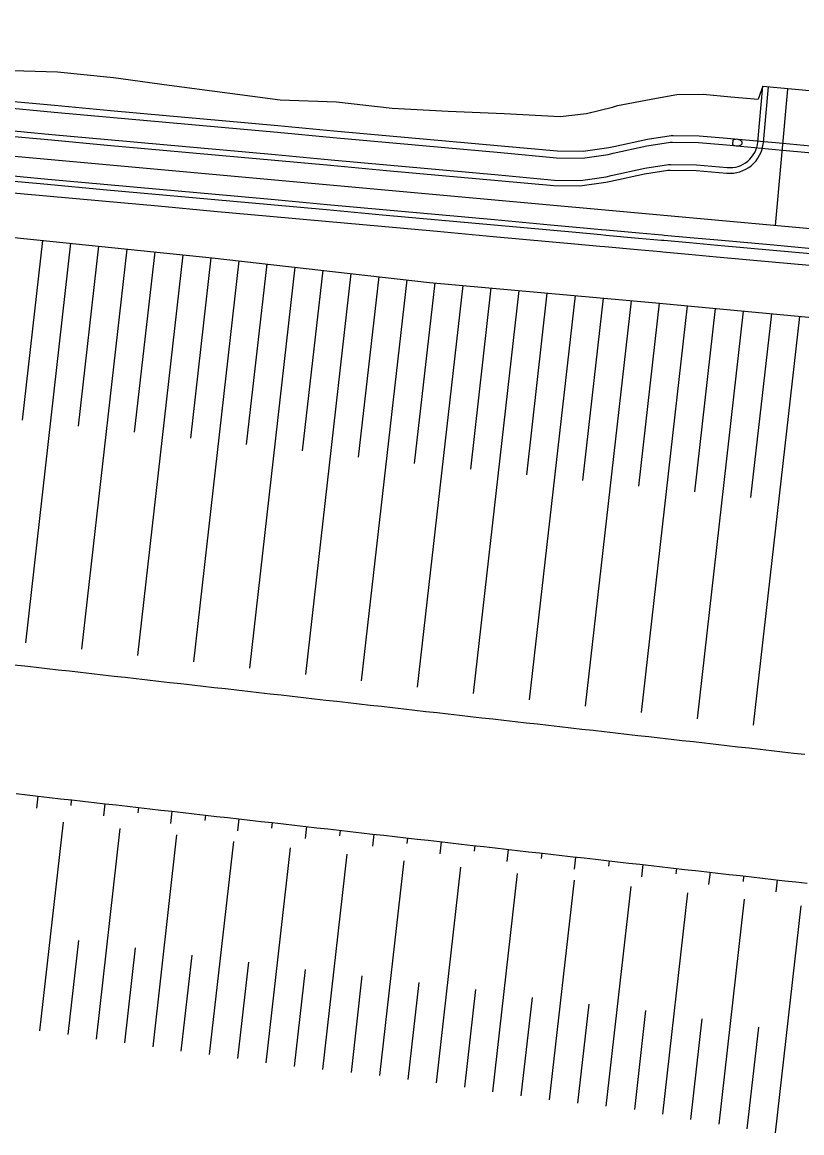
# Model space of a CAD drawing. Extents: x -552278 to -547230, y -1151007 to -1148251.
# Drawn here: x -551993.3 to -551923.8, y -1148635.2 to -1148536.2 of the extents above; entities that cross this region are included whole.
import ezdxf

# ---------------------------------------------------------------- set-up
doc = ezdxf.new("R2010")
doc.units = 0
doc.layers.add('u_trat navrh', color=7, linetype='Continuous')

msp = doc.modelspace()

# ---------------------------------------------------------------- linework, layer by layer
at = {"layer": 'u_trat navrh'}
for p, q in [((-551927.725, -1148546.87), (-551927.273, -1148541.892)), ((-551927.273, -1148541.892), (-551927.681, -1148543.051)), ((-551927.273, -1148541.892), (-551922.791, -1148542.301)), ((-551927.227, -1148546.915), (-551926.775, -1148541.937)), ((-551926.14, -1148554.298), (-551925.037, -1148542.148)), ((-551991.506, -1148555.628), (-551993.32, -1148571.647)), ((-551989.007, -1148555.885), (-551993.039, -1148591.508)), ((-551986.508, -1148556.143), (-551988.323, -1148572.184)), ((-551984.008, -1148556.4), (-551988.046, -1148592.073)), ((-551981.509, -1148556.658), (-551983.327, -1148572.722)), ((-551979.01, -1148556.915), (-551983.053, -1148592.639)), ((-551976.51, -1148557.173), (-551978.331, -1148573.259)), ((-551974.013, -1148557.453), (-551978.06, -1148593.204)), ((-551971.517, -1148557.734), (-551973.338, -1148573.823)), ((-551969.02, -1148558.016), (-551973.067, -1148593.769)), ((-551966.523, -1148558.297), (-551968.344, -1148574.387)), ((-551964.026, -1148558.579), (-551968.074, -1148594.334)), ((-551961.53, -1148558.86), (-551963.351, -1148574.951)), ((-551959.033, -1148559.142), (-551963.081, -1148594.9)), ((-551956.535, -1148559.413), (-551958.357, -1148575.509)), ((-551954.033, -1148559.64), (-551958.088, -1148595.465)), ((-551951.531, -1148559.867), (-551953.358, -1148576.013)), ((-551949.028, -1148560.095), (-551953.096, -1148596.03)), ((-551946.526, -1148560.322), (-551948.359, -1148576.518)), ((-551944.024, -1148560.549), (-551948.104, -1148596.595)), ((-551941.522, -1148560.776), (-551943.361, -1148577.022)), ((-551939.019, -1148561.004), (-551943.112, -1148597.16)), ((-551936.517, -1148561.232), (-551938.362, -1148577.527)), ((-551934.016, -1148561.468), (-551938.12, -1148597.725)), ((-551931.514, -1148561.703), (-551933.364, -1148578.04)), ((-551929.013, -1148561.939), (-551933.128, -1148598.29)), ((-551926.511, -1148562.174), (-551928.365, -1148578.554)), ((-551924.01, -1148562.41), (-551928.135, -1148598.855)), ((-551991.943, -1148605.167), (-551992.065, -1148606.246)), ((-551988.945, -1148605.506), (-551989, -1148605.992)), ((-551985.947, -1148605.845), (-551986.07, -1148606.925)), ((-551982.949, -1148606.185), (-551983.004, -1148606.671)), ((-551979.968, -1148606.522), (-551980.09, -1148607.602)), ((-551976.987, -1148606.86), (-551977.042, -1148607.346)), ((-551974.006, -1148607.197), (-551974.128, -1148608.277)), ((-551991.75, -1148626.092), (-551989.644, -1148607.489)), ((-551986.712, -1148626.836), (-551984.586, -1148608.061)), ((-551971.025, -1148607.535), (-551971.08, -1148608.02)), ((-551967.96, -1148607.882), (-551968.082, -1148608.961)), ((-551964.962, -1148608.221), (-551965.017, -1148608.707)), ((-551981.66, -1148627.51), (-551979.523, -1148608.634)), ((-551976.611, -1148628.215), (-551974.459, -1148609.207)), ((-551961.964, -1148608.56), (-551962.086, -1148609.64)), ((-551958.966, -1148608.9), (-551959.021, -1148609.385)), ((-551955.968, -1148609.239), (-551956.09, -1148610.319)), ((-551971.567, -1148628.949), (-551969.397, -1148609.78)), ((-551952.97, -1148609.578), (-551953.025, -1148610.064)), ((-551949.972, -1148609.918), (-551950.095, -1148610.997)), ((-551946.974, -1148610.257), (-551947.029, -1148610.743)), ((-551966.503, -1148629.53), (-551964.332, -1148610.354)), ((-551961.433, -1148630.064), (-551959.267, -1148610.927)), ((-551943.977, -1148610.596), (-551944.099, -1148611.676)), ((-551940.979, -1148610.936), (-551941.034, -1148611.422)), ((-551937.981, -1148611.275), (-551938.103, -1148612.355)), ((-551956.38, -1148630.724), (-551954.204, -1148611.5)), ((-551951.345, -1148631.521), (-551949.144, -1148612.073)), ((-551934.983, -1148611.614), (-551935.038, -1148612.1)), ((-551931.985, -1148611.954), (-551932.107, -1148613.033)), ((-551946.299, -1148632.239), (-551944.081, -1148612.646)), ((-551941.233, -1148632.802), (-551939.016, -1148613.219)), ((-551928.987, -1148612.293), (-551929.042, -1148612.779)), ((-551925.989, -1148612.633), (-551926.111, -1148613.712)), ((-551936.19, -1148633.522), (-551933.957, -1148613.792)), ((-551931.17, -1148634.405), (-551928.901, -1148614.364)), ((-551926.133, -1148635.18), (-551923.842, -1148614.937)), ((-551989.223, -1148626.424), (-551988.273, -1148618.032)), ((-551984.183, -1148627.151), (-551983.225, -1148618.689)), ((-551979.14, -1148627.895), (-551978.173, -1148619.356)), ((-551974.086, -1148628.564), (-551973.115, -1148619.983)), ((-551969.038, -1148629.271), (-551968.06, -1148620.63)), ((-551963.967, -1148629.794), (-551962.992, -1148621.175)), ((-551958.91, -1148630.418), (-551957.931, -1148621.776)), ((-551953.862, -1148631.116), (-551952.877, -1148622.418)), ((-551948.825, -1148631.899), (-551947.829, -1148623.107)), ((-551943.767, -1148632.536), (-551942.769, -1148623.715)), ((-551938.701, -1148633.1), (-551937.703, -1148624.283)), ((-551933.685, -1148633.994), (-551932.671, -1148625.032)), ((-551928.659, -1148634.84), (-551927.63, -1148625.755))]:
    msp.add_line(p, q, dxfattribs=at)
for points in [[(-552125.6, -1148536.181), (-551918.124, -1148555.026)], [(-551995.171, -1148540.45), (-551990.164, -1148540.598), (-551985.19, -1148541.117), (-551980.23, -1148541.782), (-551975.269, -1148542.435), (-551970.308, -1148543.091), (-551965.305, -1148543.29), (-551960.336, -1148543.853), (-551955.338, -1148544.102), (-551950.337, -1148544.32), (-551945.34, -1148544.577), (-551942.995, -1148544.31), (-551940.681, -1148543.764), (-551940.231, -1148543.611), (-551937.234, -1148543.049), (-551935.123, -1148542.643), (-551934.933, -1148542.64), (-551932.609, -1148542.606), (-551930.12, -1148542.834), (-551927.681, -1148543.051)], [(-552134.92, -1148541.587), (-552115.925, -1148543.312), (-552101.952, -1148544.521), (-552082.816, -1148546.101), (-552061.45, -1148548.077), (-552045.938, -1148549.267), (-552034.37, -1148550.425), (-552016.373, -1148552.569), (-552006.431, -1148553.681), (-551994.057, -1148555.365), (-551976.387, -1148557.185), (-551957.01, -1148559.37), (-551936.809, -1148561.205), (-551920.657, -1148562.726)], [(-551995.469, -1148543.734), (-551990.49, -1148544.186), (-551985.51, -1148544.638), (-551980.531, -1148545.09), (-551975.551, -1148545.543), (-551970.572, -1148545.995), (-551965.592, -1148546.447), (-551960.612, -1148546.9), (-551955.633, -1148547.352), (-551950.653, -1148547.804), (-551945.674, -1148548.257), (-551943.357, -1148548.287), (-551941.062, -1148547.961), (-551940.618, -1148547.862), (-551937.611, -1148547.193), (-551935.508, -1148546.88), (-551935.316, -1148546.867), (-551932.999, -1148546.897), (-551930.509, -1148547.124), (-551925.53, -1148547.576), (-551920.55, -1148548.028)], [(-551995.415, -1148543.136), (-551990.435, -1148543.588), (-551985.456, -1148544.041), (-551980.476, -1148544.493), (-551975.497, -1148544.945), (-551970.517, -1148545.398), (-551965.538, -1148545.85), (-551960.558, -1148546.302), (-551955.579, -1148546.754), (-551950.599, -1148547.207), (-551945.62, -1148547.659), (-551943.302, -1148547.69), (-551941.008, -1148547.363), (-551940.563, -1148547.264), (-551937.557, -1148546.596), (-551935.454, -1148546.283), (-551935.262, -1148546.269), (-551932.945, -1148546.3), (-551930.455, -1148546.526), (-551925.476, -1148546.978), (-551920.496, -1148547.431)], [(-551995.65, -1148545.725), (-551990.67, -1148546.178), (-551985.691, -1148546.63), (-551980.711, -1148547.082), (-551975.732, -1148547.535), (-551970.752, -1148547.987), (-551965.773, -1148548.439), (-551960.793, -1148548.891), (-551955.814, -1148549.344), (-551950.834, -1148549.796), (-551945.855, -1148550.248), (-551943.538, -1148550.279), (-551941.243, -1148549.952), (-551940.798, -1148549.854), (-551937.792, -1148549.185), (-551935.689, -1148548.872), (-551935.497, -1148548.859), (-551933.18, -1148548.889), (-551930.442, -1148549.134)], [(-551995.695, -1148546.223), (-551990.716, -1148546.676), (-551985.736, -1148547.128), (-551980.757, -1148547.58), (-551975.777, -1148548.033), (-551970.798, -1148548.485), (-551965.818, -1148548.937), (-551960.839, -1148549.389), (-551955.859, -1148549.842), (-551950.88, -1148550.294), (-551945.9, -1148550.746), (-551943.583, -1148550.777), (-551941.288, -1148550.45), (-551940.844, -1148550.351), (-551937.837, -1148549.683), (-551935.734, -1148549.37), (-551935.543, -1148549.357), (-551933.225, -1148549.387), (-551930.487, -1148549.632)], [(-551929.943, -1148546.686), (-551929.973, -1148547.073)], [(-551996.012, -1148549.709), (-551991.032, -1148550.161), (-551986.053, -1148550.614), (-551981.073, -1148551.066), (-551976.094, -1148551.518), (-551971.114, -1148551.97), (-551966.135, -1148552.423), (-551961.155, -1148552.875), (-551956.176, -1148553.327), (-551951.196, -1148553.78), (-551946.217, -1148554.232), (-551943.916, -1148554.441), (-551941.669, -1148554.645), (-551941.237, -1148554.684), (-551938.315, -1148554.95), (-551936.258, -1148555.136), (-551936.069, -1148555.154), (-551933.768, -1148555.363), (-551931.278, -1148555.589), (-551926.299, -1148556.041), (-551921.319, -1148556.493)], [(-551921.364, -1148556.991), (-551926.344, -1148556.539), (-551931.323, -1148556.087), (-551933.813, -1148555.861), (-551936.114, -1148555.652), (-551936.303, -1148555.634), (-551938.361, -1148555.448), (-551941.282, -1148555.182), (-551941.715, -1148555.143), (-551943.961, -1148554.939), (-551946.262, -1148554.73), (-551951.241, -1148554.278), (-551956.221, -1148553.825), (-551961.2, -1148553.373), (-551966.18, -1148552.921), (-551971.159, -1148552.468), (-551976.139, -1148552.016), (-551981.118, -1148551.564), (-551986.098, -1148551.112), (-551991.077, -1148550.659), (-551996.057, -1148550.207)], [(-551996.147, -1148551.203), (-551991.168, -1148551.655), (-551986.188, -1148552.107), (-551981.209, -1148552.56), (-551976.229, -1148553.012), (-551971.25, -1148553.464), (-551966.27, -1148553.917), (-551961.291, -1148554.369), (-551956.311, -1148554.821), (-551951.332, -1148555.273), (-551946.352, -1148555.726), (-551944.051, -1148555.935), (-551941.805, -1148556.139), (-551941.373, -1148556.178), (-551938.451, -1148556.443), (-551936.393, -1148556.63), (-551936.205, -1148556.647), (-551933.904, -1148556.856), (-551931.414, -1148557.083), (-551926.434, -1148557.535), (-551921.455, -1148557.987)], [(-551994.079, -1148593.452), (-551993.085, -1148593.565), (-551992.092, -1148593.677), (-551991.098, -1148593.79), (-551990.104, -1148593.902), (-551989.111, -1148594.015), (-551988.117, -1148594.127), (-551987.123, -1148594.239), (-551986.13, -1148594.352), (-551985.136, -1148594.464), (-551984.142, -1148594.577), (-551983.149, -1148594.689), (-551982.155, -1148594.802), (-551981.161, -1148594.914), (-551980.168, -1148595.027), (-551979.174, -1148595.139), (-551978.18, -1148595.252), (-551977.187, -1148595.364), (-551976.193, -1148595.477), (-551975.199, -1148595.589), (-551974.206, -1148595.702), (-551973.212, -1148595.814), (-551972.218, -1148595.927), (-551971.225, -1148596.039), (-551970.231, -1148596.152), (-551969.238, -1148596.264), (-551968.244, -1148596.377), (-551967.25, -1148596.489), (-551966.257, -1148596.602), (-551965.263, -1148596.714), (-551964.269, -1148596.827), (-551963.276, -1148596.939), (-551962.282, -1148597.051), (-551961.288, -1148597.164), (-551960.295, -1148597.276), (-551959.301, -1148597.389), (-551958.307, -1148597.501), (-551957.314, -1148597.614), (-551956.32, -1148597.726), (-551955.326, -1148597.839), (-551954.333, -1148597.951), (-551953.339, -1148598.064), (-551952.345, -1148598.176), (-551951.352, -1148598.289), (-551950.358, -1148598.401), (-551949.364, -1148598.514), (-551948.371, -1148598.626), (-551947.377, -1148598.739), (-551946.383, -1148598.851), (-551945.39, -1148598.964), (-551944.396, -1148599.076), (-551943.403, -1148599.189), (-551942.409, -1148599.301), (-551941.415, -1148599.414), (-551940.422, -1148599.526), (-551939.428, -1148599.639), (-551938.434, -1148599.751), (-551937.441, -1148599.863), (-551936.447, -1148599.976), (-551935.453, -1148600.088), (-551934.46, -1148600.201), (-551933.466, -1148600.313), (-551932.472, -1148600.426), (-551931.479, -1148600.538), (-551930.485, -1148600.651), (-551929.491, -1148600.763), (-551928.498, -1148600.876), (-551927.504, -1148600.988), (-551926.51, -1148601.101), (-551925.517, -1148601.213), (-551924.523, -1148601.326), (-551923.529, -1148601.438)], [(-551993.879, -1148604.948), (-551992.885, -1148605.06), (-551991.891, -1148605.173), (-551990.898, -1148605.285), (-551989.904, -1148605.397), (-551988.911, -1148605.51), (-551987.917, -1148605.622), (-551986.923, -1148605.735), (-551985.93, -1148605.847), (-551984.936, -1148605.96), (-551983.942, -1148606.072), (-551982.949, -1148606.185), (-551981.955, -1148606.297), (-551980.961, -1148606.41), (-551979.968, -1148606.522), (-551978.974, -1148606.635), (-551977.98, -1148606.747), (-551976.987, -1148606.86), (-551975.993, -1148606.972), (-551974.999, -1148607.085), (-551974.006, -1148607.197), (-551973.012, -1148607.31), (-551972.018, -1148607.422), (-551971.025, -1148607.535), (-551970.031, -1148607.647), (-551969.037, -1148607.76), (-551968.044, -1148607.872), (-551967.05, -1148607.985), (-551966.056, -1148608.097), (-551965.063, -1148608.209), (-551964.069, -1148608.322), (-551963.075, -1148608.434), (-551962.082, -1148608.547), (-551961.088, -1148608.659), (-551960.095, -1148608.772), (-551959.101, -1148608.884), (-551958.107, -1148608.997), (-551957.114, -1148609.109), (-551956.12, -1148609.222), (-551955.126, -1148609.334), (-551954.133, -1148609.447), (-551953.139, -1148609.559), (-551952.145, -1148609.672), (-551951.152, -1148609.784), (-551950.158, -1148609.897), (-551949.164, -1148610.009), (-551948.171, -1148610.122), (-551947.177, -1148610.234), (-551946.183, -1148610.347), (-551945.19, -1148610.459), (-551944.196, -1148610.572), (-551943.202, -1148610.684), (-551942.209, -1148610.797), (-551941.215, -1148610.909), (-551940.221, -1148611.021), (-551939.228, -1148611.134), (-551938.234, -1148611.246), (-551937.24, -1148611.359), (-551936.247, -1148611.471), (-551935.253, -1148611.584), (-551934.26, -1148611.696), (-551933.266, -1148611.809), (-551932.272, -1148611.921), (-551931.279, -1148612.034), (-551930.285, -1148612.146), (-551929.291, -1148612.259), (-551928.298, -1148612.371), (-551927.304, -1148612.484), (-551926.31, -1148612.596), (-551925.317, -1148612.709), (-551924.323, -1148612.821), (-551923.329, -1148612.934)]]:
    msp.add_lwpolyline(points, dxfattribs=at)
for centre, radius, start, end in [((-551930.215, -1148546.644), 3, 264.78405, 354.81007), ((-551930.215, -1148546.644), 2.5, 264.78405, 354.81007), ((-551929.641, -1148547.319), 0.701, 77.58084, 115.48744), ((-551929.615, -1148547.285), 0.662, 53.95085, 79.22624), ((-551929.379, -1148546.958), 0.259, 11.11885, 53.4739), ((-551929.3, -1148546.94), 0.178, 321.47378, 10.19893), ((-551929.57, -1148546.508), 0.695, 234.45309, 253.18407), ((-551929.543, -1148546.245), 0.955, 256.24333, 270.64974), ((-551929.54, -1148546.617), 0.584, 270.74066, 293.47142), ((-551929.512, -1148546.701), 0.496, 294.35146, 315.10568)]:
    msp.add_arc(centre, radius, start, end, dxfattribs=at)

doc.saveas('drawing.dxf')
